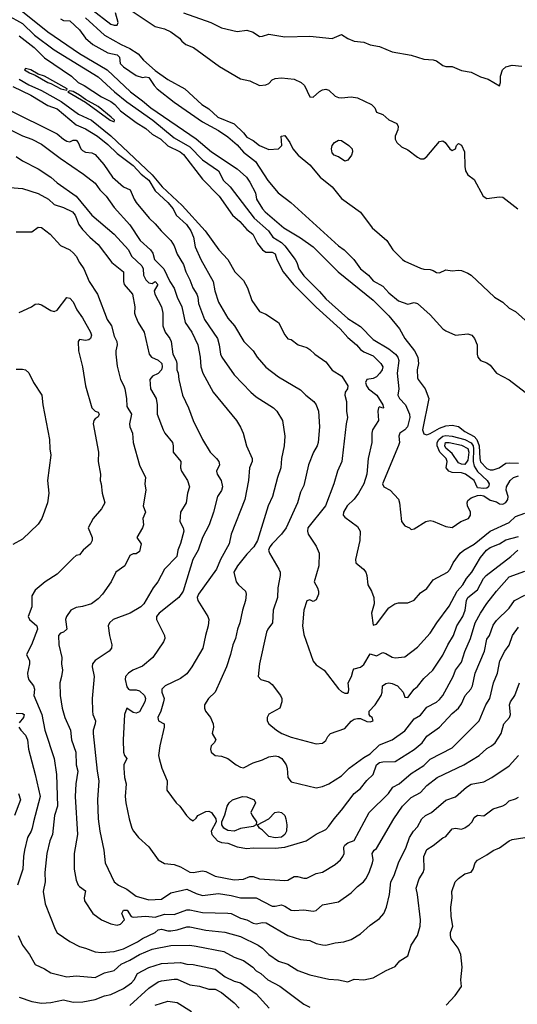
# Model space of a CAD drawing. Header units: metres. Extents: x -46681 to -43747, y -240911 to -237677.
# Tile 278 of 656: x -45111 to -45032, y -239890 to -239735. Entities that reach past the tile are written whole.
import ezdxf

# ---------------------------------------------------------------- set-up
doc = ezdxf.new("R2010")
doc.units = ezdxf.units.M
doc.layers.add('CONTOUR_INDEX', color=1, linetype='Continuous')
doc.layers.add('CONTOUR_INTER', color=3, linetype='Continuous')

msp = doc.modelspace()

# ---------------------------------------------------------------- linework, layer by layer
at = {"layer": 'CONTOUR_INDEX'}
for points, elevation in [([(-45099.1, -239733), (-45096.1, -239735.28), (-45095.6, -239735.49), (-45095.1, -239735.48), (-45094.93, -239735.02), (-45095.38, -239733.52)], 70), ([(-45093.08, -239733.02), (-45089.1, -239735.65), (-45087.6, -239736.06), (-45086.64, -239736.52), (-45085.24, -239737.52), (-45084.86, -239738.02), (-45084.23, -239738.52), (-45083.05, -239739.02), (-45078.94, -239742.02), (-45075.6, -239743.94), (-45074.1, -239744.25), (-45072.6, -239745.03), (-45071.6, -239744.89), (-45071.1, -239744.68), (-45070.6, -239744.13), (-45070.1, -239743.91), (-45069.1, -239743.79), (-45067.1, -239744.01), (-45066, -239744.52), (-45065.46, -239745.02), (-45064.6, -239746.78), (-45064.1, -239746.84), (-45063.1, -239745.96), (-45062.6, -239745.69), (-45062.1, -239745.61), (-45061.6, -239745.74), (-45060.6, -239746.69), (-45060.1, -239746.91), (-45059.6, -239746.98), (-45058.1, -239746.82), (-45057.1, -239746.95), (-45054.88, -239748.02), (-45054.36, -239748.52), (-45054.1, -239749.23), (-45053.1, -239749.62), (-45052.1, -239750.45), (-45050.88, -239751.02), (-45050.63, -239751.52), (-45050.71, -239752.02), (-45051.14, -239753.02), (-45051.14, -239753.52), (-45050.84, -239754.02), (-45050.1, -239754.69), (-45049.1, -239755.19), (-45047.6, -239756.36), (-45047.1, -239756.61), (-45046.6, -239756.6), (-45046.1, -239756.24), (-45044.1, -239753.89), (-45043.6, -239753.78), (-45043.19, -239754.02), (-45042.46, -239755.02), (-45042.1, -239755.29), (-45041.59, -239755.02), (-45041.4, -239754.52), (-45041.1, -239754.21), (-45040.6, -239754.43), (-45040.16, -239755.52), (-45040.1, -239757.84), (-45039.97, -239758.52), (-45039.6, -239759.14), (-45038.6, -239759.86), (-45037.21, -239762.52), (-45036.6, -239762.9), (-45034.6, -239762.61), (-45034.1, -239762.67), (-45031.73, -239764.52)], 70), ([(-45110.6, -239737.14), (-45108.24, -239739.02), (-45106.6, -239740.63), (-45102.33, -239743.52), (-45101.31, -239744.52), (-45100.34, -239745.02), (-45097.6, -239746.81), (-45096.1, -239747.54), (-45095.49, -239748.02), (-45094.6, -239749.04), (-45092.1, -239750.86), (-45090.6, -239751.79), (-45089.6, -239752.69), (-45088.18, -239753.52), (-45087.1, -239754.56), (-45085.12, -239755.52), (-45084.6, -239755.91), (-45081.6, -239759.81), (-45078.99, -239762.52), (-45076.85, -239765.52), (-45075.71, -239766.52), (-45074.6, -239767.81), (-45073.65, -239768.52), (-45072.9, -239770.02), (-45072.1, -239771), (-45071.6, -239771.38), (-45070.6, -239771.4), (-45070.1, -239771.65), (-45069.86, -239772.52), (-45068.84, -239774.52), (-45067.19, -239776.52), (-45063.6, -239780.09), (-45059.84, -239783.52), (-45058.6, -239784.86), (-45057.22, -239786.02), (-45056.6, -239786.77), (-45056.1, -239787.17), (-45054.6, -239787.8), (-45053.38, -239789.02), (-45053.07, -239789.52), (-45053.18, -239790.02), (-45053.55, -239790.52), (-45054.1, -239791.12), (-45054.6, -239791.36), (-45055.6, -239791.54), (-45055.82, -239792.02), (-45055.68, -239792.52), (-45055.32, -239793.02), (-45054.02, -239794.02), (-45053.07, -239795.52), (-45052.98, -239796.02), (-45053.1, -239796.09), (-45053.6, -239795.86), (-45053.75, -239796.02), (-45053.85, -239796.52), (-45053.78, -239798.02), (-45054.71, -239799.52), (-45054.82, -239800.02), (-45054.81, -239801.52), (-45055.4, -239804.02), (-45055.59, -239806.52), (-45056.09, -239808.02), (-45056.9, -239809.52), (-45057.6, -239810.47), (-45058.72, -239811.52), (-45059.32, -239812.52), (-45059.33, -239813.02), (-45059.1, -239813.33), (-45057.1, -239814.81), (-45056.64, -239815.52), (-45056.71, -239817.02), (-45057.38, -239820.02), (-45057.33, -239820.52), (-45056.12, -239821.52), (-45055.76, -239822.02), (-45055.6, -239822.52), (-45055.45, -239824.02), (-45054.86, -239825.02), (-45054.51, -239826.02), (-45054.46, -239827.02), (-45054.87, -239828.52), (-45054.6, -239830.38), (-45054.1, -239830.26), (-45052.1, -239827.64), (-45051.16, -239827.02), (-45050.6, -239826.86), (-45049.1, -239826.85), (-45048.1, -239826.45), (-45047.1, -239825.31), (-45046.1, -239824.58), (-45045.1, -239823.24), (-45042.85, -239822.02), (-45042.44, -239821.52), (-45041.96, -239820.52), (-45040.83, -239819.02), (-45040.26, -239818.52), (-45038.6, -239817.58), (-45036.1, -239815.52), (-45033.1, -239814.15), (-45032.1, -239813.22), (-45030.6, -239812.67)], 75), ([(-45109.6, -239742.34), (-45109.8, -239742.52), (-45108.98, -239743.02), (-45108.1, -239743.35), (-45106.11, -239744.52), (-45105.6, -239744.68), (-45104.04, -239745.52), (-45103.1, -239745.74), (-45103.02, -239745.52), (-45106.59, -239743.52), (-45107.6, -239743.22), (-45108.76, -239742.52), (-45109.6, -239742.34)], 75), ([(-45102.6, -239745.85), (-45102.94, -239746.02), (-45100.1, -239747.64), (-45096.2, -239750.52), (-45095.6, -239750.75), (-45095.54, -239750.52), (-45096.06, -239750.02), (-45098.1, -239748.34), (-45100.1, -239747.23), (-45101.06, -239746.52), (-45102.1, -239745.97), (-45102.6, -239745.85)], 75), ([(-45111.1, -239756.22), (-45110.1, -239756.91), (-45107.6, -239758.19), (-45105.6, -239759.52), (-45104.6, -239760.39), (-45101.6, -239762.51), (-45099.1, -239765.52), (-45095.57, -239768.52), (-45093.32, -239771.02), (-45092.87, -239772.02), (-45091.23, -239773.52), (-45091.01, -239774.02), (-45090.97, -239775.02), (-45090.6, -239775.77), (-45090.1, -239776.25), (-45089.6, -239776.33), (-45089.1, -239776.04), (-45088.67, -239776.52), (-45089.26, -239777.52), (-45089.15, -239778.02), (-45088.08, -239780.02), (-45087.91, -239781.02), (-45087.91, -239783.02), (-45087.5, -239784.02), (-45086.79, -239785.02), (-45086.59, -239785.52), (-45086.28, -239787.52), (-45085.79, -239788.52), (-45085.69, -239789.02), (-45085.65, -239790.02), (-45085.47, -239790.52), (-45085.38, -239791.52), (-45084.78, -239794.02), (-45083.84, -239796.02), (-45083.1, -239798), (-45081.6, -239801.02), (-45080.42, -239803.02), (-45079.37, -239804.02), (-45079.04, -239804.52), (-45078.92, -239805.02), (-45079.4, -239806.02), (-45079.31, -239806.52), (-45078.68, -239807.52), (-45078.47, -239808.52), (-45078.6, -239809.09), (-45079.23, -239810.02), (-45079.86, -239812.52), (-45080.55, -239814.52), (-45081.63, -239816.52), (-45082.27, -239818.52), (-45083.13, -239820.02), (-45084.67, -239825.02), (-45085.33, -239826.02), (-45088.46, -239828.52), (-45088.88, -239829.02), (-45088.89, -239829.52), (-45087.65, -239832.02), (-45087.55, -239832.52), (-45087.76, -239833.02), (-45089.47, -239835.52), (-45091.1, -239836.89), (-45092.66, -239837.52), (-45093.33, -239838.02), (-45093.77, -239838.52), (-45093.87, -239839.02), (-45093.6, -239840.17), (-45093.32, -239840.52), (-45093.1, -239840.64), (-45092.1, -239840.64), (-45091.6, -239840.78), (-45090.81, -239841.52), (-45090.62, -239842.02), (-45090.73, -239842.52), (-45091.6, -239844.13), (-45092.1, -239844.33), (-45092.6, -239844.22), (-45093.6, -239843.56), (-45093.98, -239844.52), (-45094.14, -239848.52), (-45094.1, -239850.52), (-45093.94, -239851.02), (-45093.59, -239851.52), (-45094.04, -239852.52), (-45094.07, -239853.02), (-45093.95, -239854.52), (-45093.69, -239855.52), (-45093.83, -239857.52), (-45093.73, -239858.52), (-45093.19, -239861.02), (-45092.77, -239862.52), (-45092.52, -239863.02), (-45091.72, -239864.02), (-45090.1, -239865.45), (-45088.6, -239867.51), (-45087.6, -239868.1), (-45086.1, -239868.27), (-45085.1, -239868.62), (-45083.6, -239869.49), (-45083.1, -239869.56), (-45081.6, -239869.26), (-45081.1, -239869.38), (-45079.6, -239870.14), (-45076.6, -239870.71), (-45075.1, -239870.6), (-45074.1, -239870.15), (-45073.6, -239870.19), (-45072.6, -239870.55), (-45068.6, -239870.81), (-45068.1, -239870.77), (-45067.1, -239870.18), (-45066.6, -239870.16), (-45065.6, -239870.43), (-45065.1, -239870.41), (-45063.6, -239869.69), (-45062.6, -239869.46), (-45060.6, -239868.28), (-45059.78, -239867.52), (-45059.4, -239867.02), (-45059.21, -239866.52), (-45059.22, -239865.52), (-45059.1, -239865.21), (-45058.6, -239864.83), (-45057.6, -239864.46), (-45055.22, -239860.02), (-45052.16, -239857.02), (-45051.48, -239856.02), (-45050.5, -239855.52), (-45048.6, -239853.89), (-45046.6, -239852.61), (-45045.6, -239851.61), (-45042.1, -239849.8), (-45037.83, -239845.52), (-45036.8, -239843.02), (-45036.12, -239842.02), (-45035.55, -239839.52), (-45034.95, -239838.02), (-45034.57, -239836.02), (-45033.78, -239834.52), (-45033.1, -239833.54), (-45032.57, -239832.02), (-45031.6, -239830.74)], 80), ([(-45043.18, -239801.52), (-45042.6, -239801.48), (-45040.6, -239801.92), (-45039.6, -239802.47), (-45039.49, -239803.02), (-45039.6, -239804.31), (-45040.1, -239804.97), (-45040.6, -239804.93), (-45041.1, -239804.7), (-45042.1, -239803.22), (-45043.1, -239802.38), (-45043.28, -239802.02), (-45043.18, -239801.52)], 75), ([(-45110.72, -239857.02), (-45110.4, -239858.02), (-45111.37, -239860.52)], 85), ([(-45110.6, -239889.27), (-45108.6, -239889.93), (-45107.1, -239890.19), (-45105.6, -239890.11), (-45103.6, -239889.67), (-45102.1, -239890.03), (-45100.54, -239890.02), (-45098.6, -239889.63), (-45097.1, -239889.06), (-45096.1, -239888.83), (-45094.1, -239887.89), (-45092.84, -239887.02), (-45092.43, -239886.52), (-45091.91, -239885.52), (-45090.1, -239884.59), (-45088.1, -239883.94), (-45085.1, -239883.76), (-45084.1, -239884.05), (-45083.1, -239884.12), (-45079.6, -239884.85), (-45078.02, -239886.02), (-45076.6, -239886.74), (-45075.6, -239887.02), (-45073.1, -239888.72), (-45071.06, -239891.02)], 85)]:
    msp.add_lwpolyline(points, dxfattribs=dict(at, elevation=elevation))
at = {"layer": 'CONTOUR_INTER'}
for points, elevation in [([(-45117.6, -239731.04), (-45110.1, -239735.2), (-45108.17, -239737.02), (-45105.1, -239739.36), (-45098.1, -239743.63), (-45095.56, -239746.02), (-45093.6, -239747.61), (-45089.48, -239750.52), (-45086.1, -239753.27), (-45083.6, -239754.74), (-45081.6, -239756.76), (-45079.1, -239758.49), (-45078.27, -239760.02), (-45077.25, -239761.02), (-45073.46, -239766.02), (-45071.17, -239768.02), (-45070.48, -239769.02), (-45069.1, -239769.87), (-45068.6, -239770.38), (-45066.97, -239772.52), (-45066.69, -239773.02), (-45066.39, -239774.02), (-45065.6, -239775.14), (-45063.1, -239777.6), (-45062.1, -239778.77), (-45058.6, -239781.88), (-45056.6, -239783.17), (-45054.6, -239785.19), (-45052.1, -239786.68), (-45051.07, -239787.52), (-45050.69, -239788.02), (-45050.56, -239788.52), (-45050.78, -239790.52), (-45050.52, -239793.02), (-45050.68, -239794.02), (-45050.45, -239794.52), (-45049.51, -239795.52), (-45048.88, -239797.02), (-45048.81, -239797.52), (-45049.16, -239799.02), (-45049.59, -239799.52), (-45050.4, -239800.02), (-45050.53, -239800.52), (-45050.45, -239801.52), (-45050.6, -239801.97), (-45053.11, -239808.02), (-45052.92, -239808.52), (-45051.93, -239809.02), (-45050.6, -239810.48), (-45050.43, -239811.02), (-45050.13, -239814.02), (-45049.6, -239814.66), (-45048.85, -239815.02), (-45048.6, -239815.28), (-45048.1, -239815.18), (-45046.28, -239814.02), (-45045.6, -239813.85), (-45045.1, -239813.95), (-45043.1, -239814.81), (-45042.1, -239814.94), (-45040.73, -239814.02), (-45039.5, -239813.52), (-45039.21, -239813.02), (-45039.21, -239812.52), (-45039.65, -239811.52), (-45039.72, -239811.02), (-45039.6, -239810.68), (-45039.1, -239810.24), (-45038.1, -239809.87), (-45037.6, -239809.84), (-45037.1, -239809.95), (-45036.1, -239810.6), (-45035.1, -239810.89), (-45034.6, -239811.18), (-45034.1, -239811.23), (-45033.6, -239810.97), (-45033.27, -239810.52), (-45033.24, -239810.02), (-45033.55, -239809.02), (-45033.48, -239808.52), (-45032.91, -239807.52), (-45032.38, -239807.02), (-45031.6, -239806.77)], 74), ([(-45110.1, -239733.29), (-45106.09, -239736.52), (-45101.1, -239739.95), (-45096.7, -239742.52), (-45093.03, -239746.02), (-45091.1, -239747.42), (-45089.81, -239748.52), (-45082.6, -239753.44), (-45080.18, -239755.52), (-45076.1, -239758.19), (-45074.67, -239759.52), (-45074.1, -239760.31), (-45073.23, -239762.02), (-45073.05, -239763.02), (-45072.13, -239764.52), (-45071.68, -239765.02), (-45068.74, -239767.52), (-45066.1, -239769.11), (-45064.1, -239770.56), (-45060.15, -239774.52), (-45054.6, -239778.98), (-45052.1, -239781.43), (-45050.42, -239783.52), (-45049.57, -239785.02), (-45048.05, -239787.02), (-45047.51, -239788.02), (-45047.43, -239789.02), (-45047.63, -239790.02), (-45047.6, -239791.24), (-45047.5, -239791.52), (-45046.38, -239793.02), (-45045.8, -239794.52), (-45046.81, -239799.52), (-45046.6, -239800.15), (-45046.1, -239800.26), (-45045.6, -239800.08), (-45044.1, -239799.23), (-45043.1, -239798.87), (-45042.1, -239798.73), (-45041.1, -239798.97), (-45040.1, -239799.76), (-45038.6, -239800.53), (-45038.21, -239801.02), (-45037.83, -239802.02), (-45037.74, -239804.02), (-45037.6, -239804.58), (-45036.6, -239805.61), (-45036.1, -239805.81), (-45035.6, -239805.82), (-45034.68, -239805.52), (-45033.6, -239804.79), (-45033.1, -239804.69), (-45031.6, -239804.76)], 73), ([(-45104.1, -239734.46), (-45103.6, -239734.7), (-45102.6, -239734.76), (-45101.1, -239736.2), (-45100.15, -239737.52), (-45098.98, -239738.52), (-45096.6, -239739.83), (-45095.1, -239740.15), (-45094.77, -239740.52), (-45094.66, -239741.52), (-45094.1, -239742.06), (-45092.1, -239743.44), (-45091.1, -239743.72), (-45090.6, -239743.63), (-45090.1, -239743.76), (-45089.26, -239745.02), (-45088.77, -239745.52), (-45086.1, -239747.63), (-45081.6, -239750.78), (-45079.1, -239752.13), (-45077.6, -239753.13), (-45076.1, -239754.41), (-45075.1, -239755.57), (-45073.22, -239757.02), (-45071.29, -239760.02), (-45069.62, -239762.02), (-45067.63, -239763.52), (-45060.1, -239770.39), (-45059.18, -239771.02), (-45057.67, -239772.52), (-45056.63, -239774.02), (-45055.35, -239775.02), (-45054.6, -239775.9), (-45053.1, -239776.75), (-45052.1, -239777.81), (-45050.6, -239779.08), (-45049.1, -239779.62), (-45048.1, -239779.35), (-45047.6, -239779.51), (-45045.6, -239781.32), (-45043.6, -239783.52), (-45043.1, -239783.81), (-45041.6, -239784.52), (-45039.6, -239784.33), (-45038.97, -239784.52), (-45038.55, -239785.02), (-45038.13, -239786.02), (-45038.17, -239787.52), (-45038.02, -239788.02), (-45037.6, -239788.5), (-45036.6, -239788.89), (-45036.1, -239789.26), (-45035.1, -239790.53), (-45033.1, -239791.57), (-45030.56, -239793.52)], 72), ([(-45100.1, -239734.28), (-45097.1, -239737.02), (-45094.46, -239738.52), (-45093.1, -239739.15), (-45091.79, -239740.02), (-45090.93, -239741.02), (-45089.1, -239742.63), (-45087.1, -239744.08), (-45084.43, -239745.52), (-45081.7, -239748.02), (-45080.6, -239748.72), (-45079.19, -239750.02), (-45076.6, -239751.1), (-45075.12, -239752.52), (-45074.6, -239753.21), (-45073.6, -239753.73), (-45072.6, -239754.52), (-45071.1, -239755.15), (-45069.6, -239755.04), (-45069.05, -239754.52), (-45069.14, -239753.02), (-45068.6, -239752.91), (-45067.81, -239754.02), (-45067.33, -239755.02), (-45066.48, -239756.02), (-45064.6, -239757.58), (-45063, -239759.52), (-45061.1, -239761.02), (-45059.6, -239762.87), (-45056.6, -239765.06), (-45054.75, -239767.52), (-45052.43, -239769.52), (-45051.48, -239771.02), (-45049.97, -239772.52), (-45049.6, -239772.79), (-45047.1, -239773.91), (-45046.6, -239774.07), (-45045.6, -239774.12), (-45045.1, -239774.27), (-45044.6, -239774.61), (-45044.1, -239774.67), (-45043.1, -239774.18), (-45042.1, -239774.36), (-45041.1, -239774.21), (-45040.6, -239774.29), (-45039.6, -239774.73), (-45039.1, -239775.03), (-45035.38, -239778.52), (-45034.1, -239779.3), (-45033.1, -239780.25), (-45032.1, -239780.79), (-45030.1, -239782.55)], 71), ([(-45084.6, -239733.52), (-45080.27, -239735.02), (-45078.6, -239735.9), (-45076.1, -239736.46), (-45074.6, -239736.28), (-45073.6, -239736.59), (-45072.6, -239737.25), (-45072.1, -239737.23), (-45071.1, -239736.87), (-45068.6, -239737.33), (-45064.6, -239737.2), (-45061.1, -239737.57), (-45059.6, -239736.93), (-45058.6, -239737.56), (-45057.6, -239737.98), (-45056.1, -239738.17), (-45055.1, -239738.58), (-45053.6, -239738.84), (-45051.6, -239739.7), (-45048.6, -239740.2), (-45046.6, -239740.85), (-45045.1, -239740.95), (-45044.6, -239741.13), (-45043.6, -239741.83), (-45043.1, -239741.98), (-45042.1, -239742.01), (-45040.6, -239742.64), (-45039.1, -239742.88), (-45037.6, -239743.66), (-45036.39, -239744.02), (-45034.6, -239745.04), (-45034.47, -239744.52), (-45034.46, -239743.52), (-45034.15, -239742.52), (-45033.6, -239742.04), (-45032.6, -239741.81), (-45031.1, -239741.95)], 69), ([(-45111.6, -239745.15), (-45108.76, -239746.52), (-45106.1, -239748.2), (-45104.6, -239748.68), (-45101.6, -239751.21), (-45100.1, -239751.86), (-45098.25, -239753.02), (-45096.6, -239754.32), (-45095.1, -239755.79), (-45092.6, -239757.65), (-45091.32, -239759.02), (-45090.1, -239760), (-45089.1, -239761.7), (-45087.09, -239763.52), (-45086.26, -239764.52), (-45085.76, -239765.52), (-45084.14, -239767.02), (-45083.48, -239768.02), (-45083.04, -239769.02), (-45082.76, -239770.52), (-45081.89, -239772.52), (-45079.94, -239776.02), (-45079.68, -239777.52), (-45079.1, -239779.3), (-45077.6, -239781.85), (-45076.53, -239783.02), (-45075.07, -239785.52), (-45073.6, -239787.02), (-45072.95, -239788.02), (-45071.6, -239789.6), (-45069.6, -239791.1), (-45066.1, -239793.17), (-45065.26, -239794.02), (-45064.01, -239795.02), (-45063.6, -239795.56), (-45063.24, -239796.52), (-45063.12, -239799.02), (-45063.3, -239801.52), (-45063.44, -239802.02), (-45064.04, -239803.02), (-45064.82, -239805.02), (-45065.6, -239808.29), (-45066.1, -239809.36), (-45066.59, -239811.02), (-45068.37, -239815.02), (-45069.1, -239816.02), (-45070.6, -239817.52), (-45070.98, -239818.02), (-45071.15, -239818.52), (-45071, -239819.02), (-45069.51, -239821.52), (-45069.31, -239822.02), (-45069.33, -239822.52), (-45069.7, -239824.52), (-45069.74, -239826.02), (-45070.41, -239828.02), (-45070.54, -239830.02), (-45071.29, -239831.02), (-45071.5, -239831.52), (-45072.6, -239836.52), (-45072.79, -239838.52), (-45072.37, -239839.02), (-45071.1, -239839.38), (-45070.6, -239839.78), (-45069.25, -239841.52), (-45069.07, -239842.02), (-45069.05, -239842.52), (-45069.37, -239843.52), (-45071.1, -239844.48), (-45071.4, -239845.02), (-45071.38, -239845.52), (-45071.09, -239846.02), (-45069.88, -239847.02), (-45069.05, -239847.52), (-45067.6, -239848.14), (-45063.6, -239849.19), (-45062.6, -239849.09), (-45062.1, -239848.64), (-45061.78, -239848.02), (-45061.33, -239847.52), (-45059.1, -239846.76), (-45058.1, -239845.6), (-45057.6, -239845.3), (-45057.1, -239845.16), (-45056.6, -239845.19), (-45055.6, -239845.63), (-45055.1, -239845.68), (-45054.6, -239845.52), (-45054.74, -239845.02), (-45055.1, -239844.8), (-45055.26, -239844.52), (-45055.25, -239844.02), (-45054.29, -239843.02), (-45053.36, -239841.52), (-45053.19, -239841.02), (-45053.12, -239840.02), (-45052.6, -239839.62), (-45052.1, -239839.54), (-45051.6, -239839.62), (-45050.77, -239840.02), (-45049.86, -239841.02), (-45049.6, -239841.8), (-45049.1, -239841.87), (-45048.14, -239840.52), (-45047.6, -239840.09), (-45046.6, -239838.82), (-45045.18, -239837.52), (-45043.6, -239835.14), (-45042.8, -239833.52), (-45041.87, -239832.02), (-45041.34, -239830.52), (-45040.39, -239829.02), (-45040.04, -239828.02), (-45039.83, -239826.52), (-45039.6, -239826.02), (-45038.1, -239824.83), (-45037.15, -239823.02), (-45036.73, -239822.52), (-45032.82, -239819.52), (-45031.69, -239818.52)], 77), ([(-45110.6, -239743.99), (-45109.1, -239744.89), (-45107.1, -239745.82), (-45103.97, -239747.52), (-45101.21, -239749.52), (-45099.16, -239750.52), (-45096.1, -239752.96), (-45089.6, -239759.16), (-45088, -239761.02), (-45084.83, -239764.02), (-45081.21, -239768.02), (-45079, -239771.02), (-45077.61, -239772.52), (-45076.5, -239774.52), (-45075.1, -239775.89), (-45074.5, -239777.02), (-45073.79, -239779.02), (-45072.6, -239780.77), (-45071.6, -239781.2), (-45069.6, -239782.49), (-45068.6, -239784.47), (-45068.1, -239785.07), (-45067.6, -239785.19), (-45066.46, -239786.02), (-45065.1, -239786.48), (-45064.6, -239786.79), (-45063.85, -239787.52), (-45062.1, -239788.71), (-45061.1, -239790.04), (-45059.55, -239791.02), (-45058.6, -239792.52), (-45058.68, -239793.02), (-45059.06, -239793.52), (-45059.07, -239794.02), (-45058.83, -239795.02), (-45058.82, -239796.52), (-45058.67, -239797.52), (-45058.9, -239798.52), (-45059.49, -239804.02), (-45059.57, -239804.52), (-45060.27, -239806.02), (-45060.84, -239808.02), (-45062.13, -239811.52), (-45064.93, -239815.02), (-45065.02, -239815.52), (-45064.87, -239816.02), (-45063.6, -239817.89), (-45063.13, -239819.02), (-45063.21, -239821.02), (-45063.96, -239823.52), (-45063.41, -239824.52), (-45063.23, -239825.02), (-45063.25, -239825.52), (-45063.6, -239826.37), (-45064.1, -239826.66), (-45064.6, -239826.4), (-45065.1, -239826.55), (-45065.56, -239828.02), (-45065.8, -239830.52), (-45065.6, -239831.87), (-45064.1, -239836.09), (-45063.6, -239836.69), (-45062.34, -239837.52), (-45060.1, -239840.47), (-45059.6, -239840.92), (-45059.1, -239841.18), (-45058.6, -239841.15), (-45058.5, -239841.02), (-45058.43, -239840.52), (-45058.58, -239839.52), (-45058.05, -239838.52), (-45057.76, -239837.52), (-45057.6, -239837.33), (-45056.6, -239837.04), (-45056.1, -239836.61), (-45055.1, -239834.95), (-45054.1, -239835.28), (-45053.1, -239834.74), (-45052.6, -239834.87), (-45051.6, -239835.49), (-45051.1, -239835.57), (-45049.6, -239835.42), (-45047.6, -239833.89), (-45045.6, -239831.67), (-45044.55, -239830.02), (-45042.6, -239827.39), (-45041.3, -239825.02), (-45040.4, -239824.02), (-45039.86, -239823.02), (-45038.99, -239822.02), (-45037.6, -239819.71), (-45036.65, -239818.52), (-45036.1, -239818.09), (-45034.6, -239817.51), (-45033.6, -239816.9), (-45031.6, -239816.38)], 76), ([(-45112.6, -239748.71), (-45104.6, -239752.65), (-45103.6, -239753.52), (-45103.1, -239753.8), (-45102.6, -239753.9), (-45102.1, -239753.68), (-45101.6, -239753.64), (-45101.27, -239754.02), (-45100.87, -239755.02), (-45100.6, -239755.27), (-45100.1, -239755.55), (-45099.1, -239755.65), (-45098.6, -239755.91), (-45097.23, -239757.52), (-45095.84, -239759.52), (-45094.1, -239761.03), (-45093.07, -239761.52), (-45092.44, -239763.02), (-45092.11, -239763.52), (-45090.07, -239766.02), (-45089.1, -239766.89), (-45088.16, -239768.02), (-45086.6, -239769.55), (-45086.1, -239770.37), (-45085.6, -239771.69), (-45084.6, -239773.35), (-45084.26, -239774.52), (-45083.6, -239775.75), (-45083.16, -239777.02), (-45082.51, -239778.02), (-45082.34, -239778.52), (-45082.25, -239779.52), (-45081.31, -239782.02), (-45079.26, -239785.02), (-45078.97, -239786.02), (-45078.76, -239787.52), (-45078.54, -239788.02), (-45076.6, -239790.8), (-45073.98, -239793.52), (-45073.1, -239794.26), (-45070.37, -239796.02), (-45069.84, -239796.52), (-45068.94, -239798.02), (-45068.6, -239800.52), (-45068.67, -239802.02), (-45069.09, -239804.02), (-45069.2, -239805.52), (-45069.75, -239807.02), (-45070.52, -239810.02), (-45071.22, -239811.52), (-45072.89, -239817.02), (-45073.51, -239818.02), (-45074.6, -239819.15), (-45076.06, -239821.02), (-45076.64, -239822.02), (-45076.3, -239823.52), (-45075.94, -239824.02), (-45074.81, -239825.02), (-45074.68, -239825.52), (-45074.78, -239826.52), (-45075.29, -239828.02), (-45075.68, -239830.02), (-45076.07, -239831.02), (-45076.4, -239832.52), (-45076.82, -239833.52), (-45077.17, -239835.02), (-45077.83, -239837.02), (-45079.59, -239841.02), (-45080.64, -239842.02), (-45081.28, -239843.02), (-45081.32, -239843.52), (-45081.12, -239844.02), (-45080.36, -239845.02), (-45079.93, -239846.02), (-45079.85, -239846.52), (-45080.06, -239847.52), (-45079.51, -239848.52), (-45079.76, -239849.02), (-45080.22, -239849.52), (-45080.34, -239850.02), (-45080.22, -239850.52), (-45079.6, -239851), (-45078.6, -239851.14), (-45077.6, -239851.49), (-45076.27, -239852.52), (-45075.6, -239852.89), (-45075.1, -239853), (-45073.6, -239852.19), (-45072.1, -239851.72), (-45071.1, -239851.26), (-45070.1, -239851.1), (-45069.6, -239851.18), (-45069.08, -239851.52), (-45068.37, -239852.52), (-45068.22, -239853.02), (-45068.1, -239854.52), (-45067.6, -239855.19), (-45063.6, -239856.12), (-45062.6, -239855.93), (-45061.6, -239855.49), (-45059.6, -239854.26), (-45058.41, -239853.02), (-45056.1, -239851.33), (-45055.1, -239850.78), (-45053.6, -239849.36), (-45051.6, -239848.54), (-45049.6, -239847.13), (-45048.1, -239845.21), (-45047.1, -239844.66), (-45046.1, -239843.4), (-45044.6, -239842.6), (-45044.1, -239842.14), (-45043.6, -239841.51), (-45041.95, -239838.52), (-45041.6, -239837.52), (-45040.6, -239836.27), (-45040.1, -239834.55), (-45039.18, -239832.52), (-45038.44, -239830.02), (-45037.63, -239828.52), (-45036.6, -239826.96), (-45035.11, -239825.02), (-45033.1, -239822.75), (-45030.6, -239821.84)], 78), ([(-45112, -239752.02), (-45110.1, -239752.96), (-45108.6, -239753.48), (-45107.1, -239754.27), (-45104.16, -239756.52), (-45100.42, -239759.02), (-45098.6, -239760.46), (-45097.85, -239761.52), (-45096.87, -239762.52), (-45095.6, -239764.33), (-45093.1, -239767.05), (-45091.45, -239769.52), (-45089.86, -239771.02), (-45089.46, -239771.52), (-45089.2, -239772.52), (-45087.75, -239774.02), (-45086.79, -239776.02), (-45086.1, -239777.09), (-45085.64, -239778.52), (-45084.87, -239780.02), (-45084.33, -239782.52), (-45083.3, -239784.02), (-45082.37, -239786.02), (-45081.98, -239788.02), (-45081.89, -239789.52), (-45081.54, -239790.52), (-45079.93, -239793.52), (-45076.25, -239798.02), (-45075.6, -239799.05), (-45075.17, -239800.02), (-45074.66, -239802.02), (-45073.76, -239804.02), (-45073.76, -239804.52), (-45074.16, -239805.52), (-45074.35, -239807.52), (-45074.93, -239810.52), (-45077.08, -239816.02), (-45077.39, -239817.52), (-45078.78, -239820.02), (-45079.42, -239821.52), (-45082.25, -239825.52), (-45082.44, -239826.02), (-45082.35, -239826.52), (-45080.76, -239829.02), (-45080.62, -239829.52), (-45080.7, -239830.52), (-45081.16, -239832.02), (-45081.57, -239834.02), (-45083.31, -239837.02), (-45084.1, -239838.09), (-45085.1, -239838.83), (-45087.5, -239840.02), (-45088.02, -239840.52), (-45088.07, -239841.02), (-45087.69, -239842.02), (-45087.76, -239842.52), (-45088.19, -239844.02), (-45088.66, -239845.02), (-45088.57, -239845.52), (-45087.66, -239846.02), (-45087.66, -239846.52), (-45088.38, -239849.52), (-45088.55, -239851.02), (-45088.47, -239851.52), (-45088.06, -239853.02), (-45087.21, -239855.02), (-45087.23, -239856.52), (-45085.76, -239858.52), (-45085.22, -239859.02), (-45084.13, -239860.52), (-45083.6, -239861.07), (-45083.1, -239861.34), (-45082.6, -239860.93), (-45082.34, -239860.52), (-45081.1, -239859.87), (-45080.6, -239859.85), (-45080.18, -239860.02), (-45079.51, -239861.02), (-45079.44, -239861.52), (-45080.26, -239863.02), (-45080.13, -239863.52), (-45079.22, -239864.52), (-45078.6, -239864.8), (-45077.6, -239864.9), (-45076.1, -239865.48), (-45074.6, -239865.72), (-45073.6, -239865.63), (-45070.1, -239865.69), (-45068.6, -239865.55), (-45065.21, -239864.52), (-45063.6, -239863.48), (-45062.1, -239862.71), (-45061.6, -239862.21), (-45060.78, -239861.02), (-45059.6, -239859.7), (-45057.6, -239857.06), (-45056.6, -239856.27), (-45055.6, -239854.96), (-45054.6, -239854.05), (-45054.09, -239852.52), (-45053.6, -239852.13), (-45053.1, -239852), (-45051.1, -239851.99), (-45048.1, -239850.08), (-45046.84, -239849.02), (-45046.1, -239847.96), (-45044.1, -239846.52), (-45042.1, -239844.37), (-45041.1, -239843.56), (-45040.6, -239842.84), (-45040.04, -239841.52), (-45039.15, -239840.52), (-45038.9, -239840.02), (-45038.46, -239838.02), (-45036.96, -239834.52), (-45036.6, -239832.61), (-45036.21, -239832.02), (-45035.6, -239830.38), (-45035.1, -239829.65), (-45033.1, -239827.71), (-45032.23, -239826.52), (-45030.6, -239825.66)], 79), ([(-45060.71, -239754.02), (-45060.1, -239753.64), (-45059.6, -239753.71), (-45058.45, -239754.52), (-45057.95, -239755.02), (-45057.85, -239755.52), (-45058.02, -239756.02), (-45058.6, -239756.82), (-45059.1, -239756.99), (-45060.1, -239756.29), (-45060.78, -239756.02), (-45061.1, -239755.67), (-45061.2, -239755.02), (-45061.07, -239754.52), (-45060.71, -239754.02)], 71), ([(-45112.1, -239761.15), (-45110.1, -239761.29), (-45107.6, -239762.09), (-45106, -239763.02), (-45105.1, -239763.84), (-45103.6, -239764.32), (-45102.19, -239765.02), (-45101.78, -239765.52), (-45101.18, -239767.02), (-45100.6, -239767.8), (-45099.46, -239769.02), (-45098.1, -239770.15), (-45095.97, -239773.02), (-45094.09, -239774.52), (-45094.13, -239776.02), (-45093.99, -239776.52), (-45092.71, -239778.02), (-45092.32, -239780.02), (-45092.35, -239781.02), (-45092.21, -239781.52), (-45091.77, -239782.52), (-45090.85, -239784.02), (-45090.06, -239787.52), (-45089.7, -239788.02), (-45088.6, -239788.49), (-45088.04, -239789.02), (-45087.97, -239789.52), (-45088.11, -239790.02), (-45088.6, -239790.58), (-45089.51, -239791.02), (-45089.97, -239791.52), (-45089.84, -239793.02), (-45088.95, -239794.52), (-45088.77, -239795.52), (-45088.76, -239797.02), (-45087.81, -239799.52), (-45087.57, -239800.02), (-45086.38, -239801.52), (-45086.24, -239802.02), (-45086.24, -239803.02), (-45085.06, -239804.52), (-45085.08, -239805.52), (-45084.95, -239806.02), (-45083.96, -239807.52), (-45083.68, -239808.52), (-45084, -239809.52), (-45084.17, -239811.02), (-45085.1, -239812.52), (-45085.19, -239814.02), (-45084.65, -239815.02), (-45084.54, -239815.52), (-45085.1, -239817.46), (-45085.53, -239818.52), (-45085.66, -239819.52), (-45087.61, -239821.52), (-45088.66, -239823.52), (-45089.41, -239824.52), (-45090.91, -239827.02), (-45091.38, -239827.52), (-45093.05, -239828.52), (-45095.73, -239829.52), (-45096.34, -239830.02), (-45096.53, -239830.52), (-45096.35, -239832.02), (-45095.94, -239833.52), (-45096.01, -239834.02), (-45096.36, -239834.52), (-45098.6, -239835.99), (-45099.02, -239836.52), (-45099.05, -239837.02), (-45098.73, -239838.52), (-45099.05, -239842.02), (-45099, -239844.02), (-45098.96, -239844.52), (-45098.56, -239845.52), (-45098.57, -239846.02), (-45098.91, -239847.02), (-45098.9, -239847.52), (-45098.29, -239853.52), (-45097.99, -239855.02), (-45098.2, -239858.02), (-45098.11, -239861.02), (-45097.87, -239863.02), (-45097.24, -239866.02), (-45097.03, -239868.02), (-45095.57, -239871.02), (-45094.9, -239871.52), (-45093.6, -239872.18), (-45092.1, -239873.29), (-45090.1, -239873.85), (-45088.1, -239873.74), (-45086.6, -239872.78), (-45084.1, -239872.2), (-45082.6, -239872.87), (-45081.6, -239873.15), (-45079.1, -239872.86), (-45077.1, -239873.15), (-45075.6, -239873.53), (-45073.1, -239873.54), (-45070.6, -239874.88), (-45070.1, -239874.89), (-45069.1, -239874.67), (-45068.6, -239874.85), (-45067.6, -239875.51), (-45067.1, -239875.57), (-45065.6, -239875.47), (-45064.1, -239875.67), (-45063.6, -239875.54), (-45062.6, -239874.67), (-45060.1, -239874.17), (-45058.1, -239872.76), (-45057.1, -239871.75), (-45056.15, -239871.02), (-45055.74, -239870.52), (-45055.22, -239869.52), (-45054.71, -239868.02), (-45054.59, -239867.52), (-45054.74, -239866.52), (-45054.46, -239866.02), (-45054.1, -239865.74), (-45051.32, -239861.02), (-45049.96, -239859.02), (-45048.6, -239857.68), (-45047.1, -239856.86), (-45046.1, -239855.79), (-45044.47, -239854.52), (-45040.27, -239852.52), (-45037.85, -239851.02), (-45036.6, -239849.9), (-45035.9, -239849.52), (-45035.3, -239849.02), (-45034.33, -239847.52), (-45033.94, -239846.02), (-45033.04, -239845.02), (-45032.89, -239844.52), (-45033.04, -239843.02), (-45032.88, -239842.52), (-45032.17, -239841.52), (-45031.45, -239839.52)], 81), ([(-45111.1, -239768.16), (-45108.6, -239768.16), (-45107.6, -239767.42), (-45107.1, -239767.5), (-45105.74, -239768.52), (-45104.1, -239770.31), (-45102.6, -239771.01), (-45102.02, -239771.52), (-45101.58, -239772.02), (-45101.1, -239773.02), (-45100.41, -239774.02), (-45099.56, -239776.02), (-45098.24, -239778.02), (-45096.7, -239782.02), (-45096.01, -239783.02), (-45095.6, -239784.69), (-45095.17, -239785.52), (-45095.1, -239786.02), (-45095.34, -239787.02), (-45095.33, -239787.52), (-45095.1, -239789.43), (-45094.58, -239791.52), (-45094.04, -239792.52), (-45093.92, -239793.02), (-45093.65, -239794.52), (-45093.6, -239795.79), (-45092.85, -239797.02), (-45093.16, -239798.52), (-45093.09, -239799.02), (-45092.68, -239800.02), (-45092.59, -239801.52), (-45091.6, -239805.1), (-45090.64, -239807.02), (-45090.71, -239808.02), (-45090.59, -239809.02), (-45091, -239811.52), (-45090.61, -239812.52), (-45091.05, -239813.52), (-45090.95, -239814.52), (-45091.11, -239815.02), (-45092.01, -239816.52), (-45091.33, -239817.52), (-45091.6, -239818.75), (-45092.1, -239819.12), (-45092.6, -239819.12), (-45093.1, -239819.37), (-45093.89, -239821.02), (-45095.3, -239822.02), (-45096.06, -239823.52), (-45097.42, -239825.52), (-45098.1, -239826.25), (-45099.17, -239827.02), (-45100.6, -239827.47), (-45101.6, -239827.59), (-45102.46, -239828.02), (-45103.14, -239829.02), (-45103.28, -239829.52), (-45103.1, -239831.04), (-45103.6, -239831.5), (-45104.1, -239831.65), (-45104.42, -239832.02), (-45104.32, -239833.52), (-45103.86, -239835.52), (-45103.94, -239836.52), (-45103.77, -239837.52), (-45103.9, -239838.52), (-45104.21, -239839.52), (-45104.16, -239841.52), (-45103.83, -239843.52), (-45103.42, -239845.02), (-45102.49, -239847.02), (-45102.32, -239848.52), (-45101.67, -239850.52), (-45101.62, -239852.52), (-45101.35, -239853.52), (-45101.63, -239855.52), (-45101.74, -239857.52), (-45101.38, -239863.52), (-45101.94, -239866.52), (-45101.92, -239869.02), (-45101.6, -239870.74), (-45101.26, -239871.52), (-45101.1, -239871.77), (-45100.1, -239872.42), (-45100.32, -239873.52), (-45100.27, -239874.02), (-45098.94, -239876.02), (-45097.6, -239877.03), (-45096.1, -239877.67), (-45095.1, -239877.85), (-45094.6, -239877.69), (-45093.98, -239877.02), (-45094.36, -239876.02), (-45094.1, -239875.5), (-45093.52, -239875.52), (-45092.9, -239876.52), (-45092.6, -239876.63), (-45090.6, -239876.42), (-45089.1, -239876.61), (-45087.6, -239876.14), (-45086.1, -239876.16), (-45084.1, -239875.44), (-45083.6, -239875.43), (-45081.6, -239875.87), (-45077.6, -239875.97), (-45077.1, -239876.04), (-45075.6, -239876.78), (-45074.6, -239877.04), (-45073.6, -239877.55), (-45073.1, -239877.64), (-45072.1, -239877.47), (-45071.54, -239877.52), (-45068.1, -239879.48), (-45066.1, -239880.12), (-45064.6, -239880.3), (-45063.6, -239880.76), (-45062.6, -239880.99), (-45062.1, -239881.06), (-45060.6, -239880.64), (-45059.23, -239880.52), (-45058.1, -239880.12), (-45056.6, -239879.25), (-45055.1, -239877.87), (-45053.6, -239876.79), (-45052.91, -239876.02), (-45052.51, -239875.02), (-45052.02, -239873.02), (-45051.82, -239871.02), (-45051.27, -239870.02), (-45050.57, -239868.02), (-45049.36, -239865.52), (-45048.83, -239864.02), (-45048.23, -239863.02), (-45047.6, -239862.29), (-45046.91, -239861.02), (-45046.34, -239860.52), (-45045.37, -239860.02), (-45043.1, -239858.07), (-45041.6, -239857.58), (-45039.81, -239856.02), (-45039.1, -239855.54), (-45037.1, -239855.21), (-45035.81, -239854.52), (-45033.1, -239852.66), (-45031.6, -239851.02)], 82), ([(-45110.6, -239780.91), (-45108.65, -239780.02), (-45108.1, -239779.61), (-45107.6, -239779.55), (-45107.1, -239779.71), (-45105.6, -239780.61), (-45105.1, -239780.75), (-45104.6, -239780.57), (-45103.1, -239778.55), (-45102.6, -239778.67), (-45102.1, -239779.24), (-45101.5, -239780.52), (-45100.6, -239781.76), (-45099.34, -239784.02), (-45099.2, -239784.52), (-45099.35, -239785.02), (-45099.6, -239785.24), (-45100.1, -239785.35), (-45101.1, -239785.19), (-45101.31, -239785.52), (-45101.24, -239787.02), (-45100.59, -239789.52), (-45100.11, -239792.52), (-45099.13, -239796.02), (-45098.6, -239796.53), (-45098.1, -239796.68), (-45097.97, -239797.02), (-45098.1, -239797.42), (-45098.6, -239797.73), (-45098.82, -239798.02), (-45098.91, -239798.52), (-45098.09, -239803.02), (-45098.12, -239804.52), (-45097.76, -239806.52), (-45097.83, -239807.52), (-45097.62, -239808.02), (-45097.47, -239809.52), (-45097.07, -239811.02), (-45097.58, -239812.02), (-45098.91, -239813.52), (-45099.69, -239815.02), (-45099.09, -239816.52), (-45099.09, -239817.02), (-45099.32, -239817.52), (-45100.51, -239818.52), (-45101.1, -239819.28), (-45101.6, -239819.38), (-45102.1, -239819.79), (-45104.6, -239822.35), (-45106.5, -239823.52), (-45108.1, -239824.85), (-45108.6, -239825.75), (-45108.63, -239827.52), (-45109.2, -239829.02), (-45108.97, -239829.52), (-45107.85, -239830.52), (-45107.74, -239831.02), (-45108.69, -239833.52), (-45109.46, -239835.02), (-45109.01, -239836.02), (-45108.97, -239836.52), (-45109.3, -239838.02), (-45109.23, -239838.52), (-45109.1, -239839.04), (-45108.35, -239840.02), (-45108.19, -239840.52), (-45108.28, -239841.52), (-45107.03, -239844.52), (-45106.55, -239847.02), (-45105.1, -239851.49), (-45104.73, -239854.02), (-45104.57, -239859.02), (-45105.01, -239860.52), (-45105.35, -239863.52), (-45105.77, -239864.52), (-45106.27, -239866.52), (-45106.55, -239869.52), (-45106.52, -239871.02), (-45106.8, -239872.52), (-45106.53, -239874.52), (-45104.91, -239878.52), (-45104.6, -239879.06), (-45102.6, -239880.43), (-45101.1, -239881.26), (-45100.1, -239881.51), (-45098.6, -239882.09), (-45097.6, -239882.22), (-45095.57, -239882.02), (-45094.1, -239881.59), (-45091.89, -239880.52), (-45091.1, -239879.99), (-45089.12, -239879.02), (-45088.6, -239878.61), (-45088.1, -239878.51), (-45087.1, -239878.77), (-45086.6, -239878.76), (-45085.6, -239878.6), (-45084.1, -239878.12), (-45083.6, -239878.11), (-45081.1, -239878.68), (-45078.1, -239878.99), (-45075.6, -239879.65), (-45072.81, -239881.02), (-45072.1, -239881.52), (-45071.1, -239882.52), (-45069.6, -239883.57), (-45068.1, -239884.04), (-45066.51, -239885.02), (-45064.6, -239885.72), (-45061.6, -239886.42), (-45060.1, -239886.5), (-45058.6, -239886.84), (-45057.6, -239886.42), (-45056.1, -239886.52), (-45054.6, -239886.22), (-45052.57, -239885.02), (-45051.1, -239884.41), (-45050.37, -239883.52), (-45049.1, -239882.7), (-45048.6, -239881.02), (-45047.59, -239879.52), (-45047.19, -239878.02), (-45047.1, -239877.02), (-45047.57, -239873.02), (-45047.81, -239872.02), (-45047.31, -239870.52), (-45046.68, -239869.52), (-45046.54, -239869.02), (-45046.56, -239867.02), (-45046.1, -239865.88), (-45045.1, -239865.28), (-45043.6, -239864.06), (-45043.1, -239863.83), (-45042.1, -239862.62), (-45041.6, -239862.53), (-45040.6, -239862.67), (-45040.1, -239862.45), (-45039.43, -239862.02), (-45038.95, -239861.52), (-45038.6, -239860.83), (-45038.1, -239860.46), (-45037.1, -239860.55), (-45035.6, -239859.45), (-45034.1, -239859), (-45033.6, -239858.71), (-45033.1, -239858.18), (-45032.1, -239857.89), (-45031.6, -239857.6)], 83), ([(-45111.1, -239789.91), (-45110.1, -239789.87), (-45109.6, -239789.99), (-45109.1, -239790.45), (-45108.34, -239792.02), (-45107.04, -239794.02), (-45106.89, -239795.52), (-45105.8, -239801.02), (-45105.79, -239802.52), (-45105.63, -239803.52), (-45106.16, -239807.52), (-45105.95, -239809.52), (-45106.15, -239811.02), (-45107.03, -239813.52), (-45107.6, -239814.4), (-45110.1, -239816.79), (-45111.6, -239817.63)], 84), ([(-45043.59, -239800.52), (-45043.1, -239800.39), (-45042.1, -239800.47), (-45040.1, -239801), (-45039.1, -239801.53), (-45038.79, -239802.02), (-45038.71, -239802.52), (-45038.76, -239804.52), (-45038.6, -239805.23), (-45038.1, -239806.08), (-45036.58, -239807.52), (-45036.23, -239808.02), (-45036.33, -239808.52), (-45036.6, -239808.71), (-45037.1, -239808.8), (-45038.1, -239808.68), (-45038.63, -239807.52), (-45039.99, -239806.52), (-45040.6, -239806.28), (-45042.1, -239806.25), (-45042.62, -239806.02), (-45043.04, -239805.52), (-45042.87, -239804.52), (-45043.03, -239804.02), (-45044.06, -239803.02), (-45044.48, -239802.02), (-45044.45, -239801.52), (-45044.21, -239801.02), (-45043.59, -239800.52)], 74), ([(-45111.1, -239844.32), (-45110.1, -239844.37), (-45109.82, -239844.52), (-45109.95, -239845.02), (-45110.6, -239845.83)], 84), ([(-45110.65, -239846.52), (-45110.37, -239847.02), (-45109.6, -239847.81), (-45109.31, -239848.52), (-45109.15, -239850.02), (-45108.09, -239854.02), (-45107.32, -239857.52), (-45108.38, -239861.52), (-45108.54, -239862.52), (-45108.7, -239863.02), (-45109.31, -239864.02), (-45109.8, -239866.02), (-45109.96, -239867.02), (-45110.03, -239869.02), (-45110.87, -239871.52)], 84), ([(-45075.27, -239857.52), (-45074.6, -239857.59), (-45073.43, -239858.02), (-45073.24, -239858.52), (-45073.94, -239860.02), (-45073.77, -239860.52), (-45073.08, -239861.52), (-45073.14, -239862.02), (-45073.6, -239862.24), (-45075.6, -239862.6), (-45076.6, -239862.98), (-45077.6, -239862.9), (-45078.24, -239862.52), (-45078.53, -239862.02), (-45078.56, -239861.52), (-45078.1, -239860.4), (-45077.71, -239859.02), (-45077.41, -239858.52), (-45076.86, -239858.02), (-45075.27, -239857.52)], 79), ([(-45070.19, -239860.02), (-45069.6, -239859.92), (-45069.1, -239860.06), (-45068.6, -239860.5), (-45068.42, -239861.02), (-45068.29, -239862.02), (-45068.34, -239863.02), (-45068.6, -239863.55), (-45069.1, -239863.96), (-45070.1, -239864.03), (-45071.1, -239863.83), (-45072.1, -239862.82), (-45072.58, -239862.52), (-45072.9, -239862.02), (-45071.1, -239861.06), (-45070.19, -239860.02)], 79), ([(-45043.03, -239890.52), (-45041.65, -239889.02), (-45040.6, -239887.58), (-45040.75, -239886.52), (-45040.5, -239884.52), (-45040.74, -239882.52), (-45041.16, -239881.52), (-45042.25, -239880.02), (-45042.37, -239879.52), (-45042.37, -239879.02), (-45042.01, -239878.02), (-45042.25, -239876.52), (-45042.32, -239875.02), (-45042.08, -239873.52), (-45042.13, -239872.52), (-45041.61, -239871.02), (-45041.1, -239870.46), (-45040.1, -239869.75), (-45039.1, -239869.49), (-45038.77, -239869.02), (-45038.48, -239868.02), (-45038.1, -239867.57), (-45036.6, -239866.76), (-45035.6, -239866.06), (-45034.6, -239865.63), (-45033.1, -239864.52), (-45032.6, -239864.33), (-45030.6, -239863.98)], 84), ([(-45110.79, -239879.52), (-45110.1, -239881.02), (-45108.97, -239882.52), (-45108.1, -239884.09), (-45106.6, -239884.79), (-45105.6, -239885.42), (-45103.1, -239886.02), (-45101.6, -239885.91), (-45098.6, -239886.16), (-45097.1, -239885.41), (-45095.61, -239885.02), (-45094.49, -239884.02), (-45093.1, -239883.43), (-45091.6, -239882.49), (-45089.6, -239881.68), (-45086.6, -239881.1), (-45083.6, -239881.06), (-45082.6, -239881.18), (-45078.21, -239882.02), (-45076.6, -239882.94), (-45075.1, -239883.47), (-45073.63, -239884.52), (-45073.1, -239885.11), (-45072.36, -239885.52), (-45071.26, -239886.52), (-45069.38, -239887.52), (-45065.6, -239890.35), (-45064.6, -239890.87)], 84), ([(-45093.1, -239890.57), (-45090.1, -239887.83), (-45088.6, -239886.84), (-45088.1, -239886.67), (-45086.1, -239886.4), (-45085.6, -239886.44), (-45083.6, -239887.33), (-45082.1, -239887.5), (-45080.6, -239888.01), (-45079.6, -239888.02), (-45078.63, -239888.52), (-45076.6, -239890.14), (-45075.81, -239891.02)], 86), ([(-45089.1, -239890.53), (-45087.1, -239889.87), (-45085.6, -239890.12), (-45083.36, -239891.52)], 87)]:
    msp.add_lwpolyline(points, dxfattribs=dict(at, elevation=elevation))

doc.saveas('drawing.dxf')
